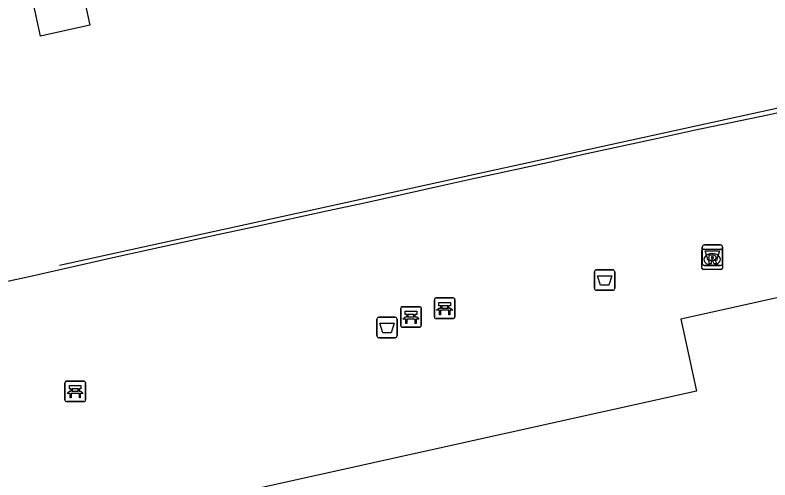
# Model space of a CAD drawing. Extents: x 160806 to 161707, y 383697 to 384148.
# Drawn here: x 161336.78 to 161373.62, y 383818.32 to 383841 of the extents above; entities that cross this region are included whole.
import ezdxf

# ---------------------------------------------------------------- set-up
doc = ezdxf.new("R2010")
doc.units = 0
for name, color, linetype in [('IMGEO_Afvalbak', 7, 'Continuous'), ('IMGEO_Bank', 7, 'Continuous'), ('IMGEO_Lijnafwatering', 7, 'Continuous'), ('IMGEO_OVBaan_gesloten', 7, 'Continuous'), ('IMGEO_Pand', 7, 'Continuous'), ('IMGEO_Rioolput', 7, 'Continuous')]:
    doc.layers.add(name, color=color, linetype=linetype)

msp = doc.modelspace()

# ---------------------------------------------------------------- linework, layer by layer
at = {"layer": 'IMGEO_Afvalbak'}
for p, q in [((161370.318, 383828.883), (161370.318, 383829.683)), ((161370.318, 383829.683), (161370.318, 383828.883)), ((161370.418, 383829.783), (161371.208, 383829.783)), ((161371.208, 383829.783), (161370.418, 383829.783)), ((161371.308, 383829.683), (161371.308, 383828.883)), ((161371.308, 383828.883), (161371.308, 383829.683)), ((161365.156, 383828.57), (161365.946, 383828.57)), ((161365.946, 383828.57), (161365.156, 383828.57)), ((161371.208, 383828.783), (161370.418, 383828.783)), ((161370.418, 383828.783), (161371.208, 383828.783)), ((161365.056, 383827.67), (161365.056, 383828.47)), ((161365.056, 383828.47), (161365.056, 383827.67)), ((161366.046, 383828.47), (161366.046, 383827.67)), ((161366.046, 383827.67), (161366.046, 383828.47)), ((161365.946, 383827.57), (161365.156, 383827.57)), ((161365.156, 383827.57), (161365.946, 383827.57)), ((161354.435, 383825.358), (161354.435, 383826.158)), ((161354.435, 383826.158), (161354.435, 383825.358)), ((161354.535, 383826.258), (161355.325, 383826.258)), ((161355.325, 383826.258), (161354.535, 383826.258)), ((161355.425, 383826.158), (161355.425, 383825.358)), ((161355.425, 383825.358), (161355.425, 383826.158)), ((161355.325, 383825.258), (161354.535, 383825.258)), ((161354.535, 383825.258), (161355.325, 383825.258))]:
    msp.add_line(p, q, dxfattribs=at)
for points in [[(161370.461, 383829.497), (161371.165, 383829.497), (161371.016, 383829.027), (161370.61, 383829.027), (161370.461, 383829.497)], [(161365.199, 383828.284), (161365.903, 383828.284), (161365.754, 383827.814), (161365.348, 383827.814), (161365.199, 383828.284)], [(161354.578, 383825.972), (161355.282, 383825.972), (161355.133, 383825.502), (161354.727, 383825.502), (161354.578, 383825.972)]]:
    msp.add_lwpolyline(points, dxfattribs=at)
for centre, start, end in [((161370.418, 383829.683), 90, 180), ((161370.418, 383829.683), 90, 180), ((161371.208, 383829.683), 0, 90), ((161371.208, 383829.683), 360, 90), ((161365.156, 383828.47), 90, 180), ((161365.156, 383828.47), 90, 180), ((161365.946, 383828.47), 0, 90), ((161365.946, 383828.47), 360, 90), ((161370.418, 383828.883), 180, 270), ((161370.418, 383828.883), 180, 270), ((161371.208, 383828.883), 270, 0), ((161371.208, 383828.883), 270, 0), ((161365.156, 383827.67), 180, 270), ((161365.156, 383827.67), 180, 270), ((161365.946, 383827.67), 270, 0), ((161365.946, 383827.67), 270, 0), ((161354.535, 383826.158), 90, 180), ((161354.535, 383826.158), 90, 180), ((161355.325, 383826.158), 0, 90), ((161355.325, 383826.158), 360, 90), ((161354.535, 383825.358), 180, 270), ((161354.535, 383825.358), 180, 270), ((161355.325, 383825.358), 270, 0), ((161355.325, 383825.358), 270, 0)]:
    msp.add_arc(centre, 0.1, start, end, dxfattribs=at)
at = {"layer": 'IMGEO_Bank'}
for p, q in [((161357.246, 383826.272), (161357.246, 383827.113)), ((161357.246, 383827.113), (161357.246, 383826.272)), ((161357.321, 383827.197), (161358.162, 383827.197)), ((161358.162, 383827.197), (161357.321, 383827.197)), ((161358.246, 383827.122), (161358.246, 383826.281)), ((161358.246, 383826.281), (161358.246, 383827.122)), ((161355.675, 383826.772), (161356.516, 383826.772)), ((161356.516, 383826.772), (161355.675, 383826.772)), ((161357.555, 383826.703), (161357.555, 383826.809)), ((161357.599, 383826.809), (161357.599, 383826.703)), ((161357.887, 383826.815), (161357.605, 383826.815)), ((161357.893, 383826.703), (161357.893, 383826.809)), ((161357.937, 383826.809), (161357.937, 383826.703)), ((161355.6, 383825.847), (161355.6, 383826.688)), ((161355.6, 383826.688), (161355.6, 383825.847)), ((161355.909, 383826.278), (161355.909, 383826.384)), ((161355.953, 383826.384), (161355.953, 383826.278)), ((161356.241, 383826.39), (161355.959, 383826.39)), ((161356.247, 383826.278), (161356.247, 383826.384)), ((161356.291, 383826.384), (161356.291, 383826.278)), ((161356.6, 383826.697), (161356.6, 383825.856)), ((161356.6, 383825.856), (161356.6, 383826.697)), ((161357.943, 383826.595), (161357.55, 383826.595)), ((161357.605, 383826.697), (161357.887, 383826.697)), ((161356.297, 383826.17), (161355.904, 383826.17)), ((161355.959, 383826.272), (161356.241, 383826.272)), ((161358.171, 383826.197), (161357.33, 383826.197)), ((161357.33, 383826.197), (161358.171, 383826.197)), ((161356.525, 383825.772), (161355.684, 383825.772)), ((161355.684, 383825.772), (161356.525, 383825.772)), ((161339.214, 383822.217), (161339.214, 383823.058)), ((161339.214, 383823.058), (161339.214, 383822.217)), ((161339.289, 383823.142), (161340.13, 383823.142)), ((161340.13, 383823.142), (161339.289, 383823.142)), ((161340.214, 383823.067), (161340.214, 383822.226)), ((161340.214, 383822.226), (161340.214, 383823.067)), ((161339.523, 383822.648), (161339.523, 383822.754)), ((161339.567, 383822.754), (161339.567, 383822.648)), ((161339.855, 383822.76), (161339.573, 383822.76)), ((161339.861, 383822.648), (161339.861, 383822.754)), ((161339.905, 383822.754), (161339.905, 383822.648)), ((161339.911, 383822.54), (161339.518, 383822.54)), ((161339.573, 383822.642), (161339.855, 383822.642)), ((161340.139, 383822.142), (161339.298, 383822.142)), ((161339.298, 383822.142), (161340.139, 383822.142))]:
    msp.add_line(p, q, dxfattribs=at)
for points in [[(161357.549, 383826.815), (161357.463, 383826.815), (161357.463, 383826.976), (161358.026, 383826.976), (161358.026, 383826.815), (161357.943, 383826.815)], [(161355.903, 383826.39), (161355.817, 383826.39), (161355.817, 383826.551), (161356.38, 383826.551), (161356.38, 383826.39), (161356.297, 383826.39)], [(161357.493, 383826.595), (161357.351, 383826.595), (161357.463, 383826.697), (161357.549, 383826.697)], [(161357.543, 383826.588), (161357.543, 383826.381), (161357.5, 383826.381), (161357.5, 383826.588)], [(161357.943, 383826.697), (161358.026, 383826.697), (161358.138, 383826.595), (161357.999, 383826.595)], [(161357.993, 383826.588), (161357.993, 383826.381), (161357.949, 383826.381), (161357.949, 383826.588)], [(161355.847, 383826.17), (161355.705, 383826.17), (161355.817, 383826.272), (161355.903, 383826.272)], [(161355.897, 383826.163), (161355.897, 383825.956), (161355.854, 383825.956), (161355.854, 383826.163)], [(161356.297, 383826.272), (161356.38, 383826.272), (161356.492, 383826.17), (161356.353, 383826.17)], [(161356.347, 383826.163), (161356.347, 383825.956), (161356.303, 383825.956), (161356.303, 383826.163)], [(161339.517, 383822.76), (161339.431, 383822.76), (161339.431, 383822.921), (161339.994, 383822.921), (161339.994, 383822.76), (161339.911, 383822.76)], [(161339.461, 383822.54), (161339.319, 383822.54), (161339.431, 383822.642), (161339.517, 383822.642)], [(161339.511, 383822.533), (161339.511, 383822.326), (161339.468, 383822.326), (161339.468, 383822.533)], [(161339.911, 383822.642), (161339.994, 383822.642), (161340.106, 383822.54), (161339.967, 383822.54)], [(161339.961, 383822.533), (161339.961, 383822.326), (161339.917, 383822.326), (161339.917, 383822.533)]]:
    msp.add_lwpolyline(points, dxfattribs=at)
for centre, radius, start, end in [((161357.324, 383827.119), 0.0779, 92.4484, 184.2845), ((161357.324, 383827.119), 0.0779, 92.4484, 184.2845), ((161358.168, 383827.119), 0.0779, 2.4484, 94.2845), ((161358.168, 383827.119), 0.0779, 2.4484, 94.2845), ((161355.678, 383826.694), 0.0779, 92.4484, 184.2845), ((161355.678, 383826.694), 0.0779, 92.4484, 184.2845), ((161356.522, 383826.694), 0.0779, 2.4484, 94.2845), ((161356.522, 383826.694), 0.0779, 2.4484, 94.2845), ((161357.548, 383826.808), 0.00671, 2.8957, 87.1043), ((161357.605, 383826.808), 0.00671, 92.8957, 177.1043), ((161357.887, 383826.808), 0.00671, 2.8957, 87.1043), ((161357.944, 383826.808), 0.00671, 92.8957, 177.1043), ((161355.902, 383826.383), 0.00671, 2.8957, 87.1043), ((161355.959, 383826.383), 0.00671, 92.8957, 177.1043), ((161356.241, 383826.383), 0.00671, 2.8957, 87.1043), ((161356.298, 383826.383), 0.00671, 92.8957, 177.1043), ((161357.493, 383826.588), 0.00671, 2.8957, 87.1043), ((161357.55, 383826.588), 0.00671, 92.8957, 177.1043), ((161357.548, 383826.704), 0.00671, 272.8957, 357.1043), ((161357.605, 383826.704), 0.00671, 182.8957, 267.1043), ((161357.887, 383826.704), 0.00671, 272.8957, 357.1043), ((161357.944, 383826.704), 0.00671, 182.8957, 267.1043), ((161357.942, 383826.588), 0.00671, 2.8957, 87.1043), ((161357.999, 383826.588), 0.00671, 92.8957, 177.1043), ((161355.847, 383826.163), 0.00671, 2.8957, 87.1043), ((161355.904, 383826.163), 0.00671, 92.8957, 177.1043), ((161355.902, 383826.279), 0.00671, 272.8957, 357.1043), ((161355.959, 383826.279), 0.00671, 182.8957, 267.1043), ((161356.241, 383826.279), 0.00671, 272.8957, 357.1043), ((161356.298, 383826.279), 0.00671, 182.8957, 267.1043), ((161356.296, 383826.163), 0.00671, 2.8957, 87.1043), ((161356.353, 383826.163), 0.00671, 92.8957, 177.1043), ((161357.324, 383826.275), 0.0779, 182.4484, 274.2845), ((161357.324, 383826.275), 0.0779, 182.4484, 274.2845), ((161358.168, 383826.275), 0.0779, 272.4484, 4.2845), ((161358.168, 383826.275), 0.0779, 272.4484, 4.2845), ((161355.678, 383825.85), 0.0779, 182.4484, 274.2845), ((161355.678, 383825.85), 0.0779, 182.4484, 274.2845), ((161356.522, 383825.85), 0.0779, 272.4484, 4.2845), ((161356.522, 383825.85), 0.0779, 272.4484, 4.2845), ((161339.292, 383823.064), 0.0779, 92.4484, 184.2845), ((161339.292, 383823.064), 0.0779, 92.4484, 184.2845), ((161340.136, 383823.064), 0.0779, 2.4484, 94.2845), ((161340.136, 383823.064), 0.0779, 2.4484, 94.2845), ((161339.516, 383822.753), 0.00671, 2.8957, 87.1043), ((161339.573, 383822.753), 0.00671, 92.8957, 177.1043), ((161339.855, 383822.753), 0.00671, 2.8957, 87.1043), ((161339.912, 383822.753), 0.00671, 92.8957, 177.1043), ((161339.461, 383822.533), 0.00671, 2.8957, 87.1043), ((161339.518, 383822.533), 0.00671, 92.8957, 177.1043), ((161339.516, 383822.649), 0.00671, 272.8957, 357.1043), ((161339.573, 383822.649), 0.00671, 182.8957, 267.1043), ((161339.855, 383822.649), 0.00671, 272.8957, 357.1043), ((161339.912, 383822.649), 0.00671, 182.8957, 267.1043), ((161339.91, 383822.533), 0.00671, 2.8957, 87.1043), ((161339.967, 383822.533), 0.00671, 92.8957, 177.1043), ((161339.292, 383822.22), 0.0779, 182.4484, 274.2845), ((161339.292, 383822.22), 0.0779, 182.4484, 274.2845), ((161340.136, 383822.22), 0.0779, 272.4484, 4.2845), ((161340.136, 383822.22), 0.0779, 272.4484, 4.2845)]:
    msp.add_arc(centre, radius, start, end, dxfattribs=at)
at = {"layer": 'IMGEO_Lijnafwatering'}
for points in [[(161377.297, 383837.18), (161358.544, 383833.075)], [(161358.544, 383833.075), (161338.949, 383828.786)]]:
    msp.add_lwpolyline(points, dxfattribs=at)
at = {"layer": 'IMGEO_OVBaan_gesloten'}
for points in [[(161340.421, 383840.515), (161338.013, 383839.978), (161335.392, 383852.11), (161332.822, 383864.001), (161335.227, 383864.505), (161337.796, 383852.639), (161340.421, 383840.515)], [(161317.419, 383834.272), (161320.903, 383833.041), (161325.598, 383831.395), (161335.734, 383827.866), (161337.61, 383828.281), (161341.551, 383829.169), (161343.322, 383829.562), (161346.737, 383830.315), (161348.495, 383830.684), (161352.057, 383831.466), (161353.825, 383831.84), (161357.457, 383832.655), (161359.221, 383833.037), (161362.756, 383833.811), (161364.52, 383834.206), (161368.15, 383835.002), (161369.909, 383835.381), (161373.519, 383836.126), (161375.28, 383836.529), (161378.924, 383837.328), (161380.683, 383837.71), (161394.899, 383840.828)]]:
    msp.add_lwpolyline(points, dxfattribs=at)
at = {"layer": 'IMGEO_Pand'}
msp.add_lwpolyline([(161405.826, 383833.211), (161390.937, 383829.942), (161390.863, 383830.269), (161390.704, 383830.974), (161380.182, 383828.591), (161369.268, 383826.155), (161369.411, 383825.503), (161369.496, 383825.119), (161370.039, 383822.657), (161342.321, 383816.504)], dxfattribs=at)
at = {"layer": 'IMGEO_Rioolput'}
for p, q in [((161370.298, 383828.654), (161370.298, 383829.506)), ((161370.373, 383829.58), (161371.225, 383829.58)), ((161370.786, 383829.36), (161370.811, 383829.36)), ((161371.299, 383829.506), (161371.299, 383828.654)), ((161371.225, 383828.58), (161370.373, 383828.58)), ((161370.809, 383828.8), (161370.784, 383828.8))]:
    msp.add_line(p, q, dxfattribs=at)
for points in [[(161370.298, 383828.654), (161370.298, 383829.506)], [(161370.373, 383829.58), (161371.225, 383829.58)], [(161371.299, 383829.506), (161371.299, 383828.654)], [(161370.887, 383829.278), (161370.635, 383829.28), (161370.635, 383828.88)], [(161370.635, 383828.88), (161370.759, 383828.88), (161370.759, 383829.042), (161370.77, 383829.042)], [(161370.813, 383829.199), (161370.759, 383829.199), (161370.759, 383829.118)], [(161370.759, 383829.118), (161370.811, 383829.118)], [(161370.817, 383829.013), (161370.888, 383828.88), (161371.028, 383828.88), (161370.963, 383829.006)], [(161371.225, 383828.58), (161370.373, 383828.58)]]:
    msp.add_lwpolyline(points, dxfattribs=at)
for centre, radius, start, end in [((161370.375, 383829.504), 0.0765, 91.552, 178.448), ((161370.375, 383829.504), 0.0765, 91.552, 178.448), ((161371.223, 383829.504), 0.0765, 1.552, 88.448), ((161371.223, 383829.504), 0.0765, 1.552, 88.448), ((161370.769, 383828.989), 0.0533, 26.0293, 88.6989), ((161370.795, 383829.307), 0.19, 274.7715, 282.9687), ((161370.819, 383829.103), 0.0964, 77.0061, 93.1865), ((161370.833, 383829.16), 0.0378, 276.6634, 79.6772), ((161370.886, 383829.168), 0.109, 350.3612, 89.416), ((161370.884, 383829.168), 0.112, 277.5842, 350.9817), ((161370.868, 383828.953), 0.108, 29.5134, 73.7905), ((161370.375, 383828.656), 0.0765, 181.552, 268.448), ((161370.375, 383828.656), 0.0765, 181.552, 268.448), ((161371.223, 383828.656), 0.0765, 271.552, 358.448), ((161371.223, 383828.656), 0.0765, 271.552, 358.448)]:
    msp.add_arc(centre, radius, start, end, dxfattribs=at)
for centre, major_axis, ratio, start_param, end_param in [((161370.785, 383829.08), (-0.387, 0.002), 0.722429, 4.712389, 7.853982), ((161370.81, 383829.08), (-0.39, 0.002), 0.717154, 1.570796, 4.712389)]:
    msp.add_ellipse(centre, major_axis=major_axis, ratio=ratio, start_param=start_param, end_param=end_param, dxfattribs=at)

doc.saveas('drawing.dxf')
